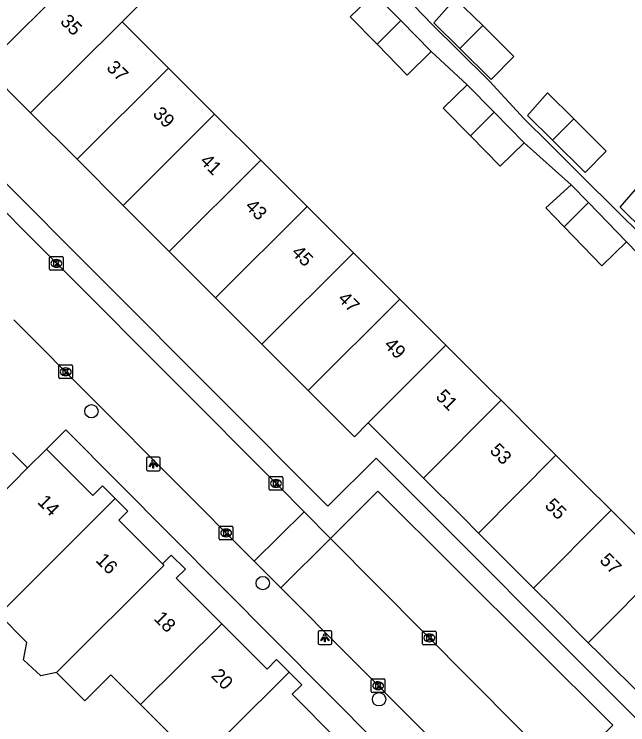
# Model space of a CAD drawing. Extents: x 159961 to 160856, y 382704 to 383353.
# Drawn here: x 160152.9 to 160197.9, y 383102 to 383154.1 of the extents above; entities that cross this region are included whole.
import ezdxf

# ---------------------------------------------------------------- set-up
doc = ezdxf.new("R2010")
doc.units = 0
for name, color, linetype in [('IMGEO_Boom', 7, 'Continuous'), ('IMGEO_Kolk', 7, 'Continuous'), ('IMGEO_Lichtpunt', 7, 'Continuous'), ('IMGEO_Pand', 7, 'Continuous'), ('IMGEO_Pand_nummerreeks', 7, 'Continuous'), ('IMGEO_Rijbaan_lokaal_open', 7, 'Continuous'), ('IMGEO_Voetpad_open', 7, 'Continuous')]:
    doc.layers.add(name, color=color, linetype=linetype)

msp = doc.modelspace()

# ---------------------------------------------------------------- linework, layer by layer
at = {"layer": 'IMGEO_Boom'}
for centre in [(160158.567, 383124.957), (160171.133, 383112.348), (160179.654, 383103.821)]:
    msp.add_circle(centre, 0.489, dxfattribs=at)
at = {"layer": 'IMGEO_Kolk'}
for p, q in [((160155.494, 383135.383), (160155.494, 383136.235)), ((160155.569, 383136.309), (160156.421, 383136.309)), ((160156.495, 383136.235), (160156.495, 383135.383)), ((160155.982, 383136.089), (160156.007, 383136.089)), ((160156.421, 383135.309), (160155.569, 383135.309)), ((160156.005, 383135.529), (160155.98, 383135.529)), ((160156.184, 383127.428), (160156.184, 383128.28)), ((160156.259, 383128.354), (160157.111, 383128.354)), ((160156.672, 383128.134), (160156.697, 383128.134)), ((160157.185, 383128.28), (160157.185, 383127.428)), ((160157.111, 383127.354), (160156.259, 383127.354)), ((160156.695, 383127.574), (160156.67, 383127.574)), ((160171.6, 383119.239), (160171.6, 383120.091)), ((160171.675, 383120.165), (160172.527, 383120.165)), ((160172.601, 383120.091), (160172.601, 383119.239)), ((160172.088, 383119.945), (160172.113, 383119.945)), ((160172.527, 383119.165), (160171.675, 383119.165)), ((160172.111, 383119.385), (160172.086, 383119.385)), ((160167.944, 383115.602), (160167.944, 383116.454)), ((160168.019, 383116.528), (160168.871, 383116.528)), ((160168.945, 383116.454), (160168.945, 383115.602)), ((160168.432, 383116.308), (160168.457, 383116.308)), ((160168.871, 383115.528), (160168.019, 383115.528)), ((160168.455, 383115.748), (160168.43, 383115.748)), ((160182.842, 383107.9), (160182.842, 383108.752)), ((160182.917, 383108.826), (160183.769, 383108.826)), ((160183.33, 383108.606), (160183.355, 383108.606)), ((160183.843, 383108.752), (160183.843, 383107.9)), ((160183.769, 383107.826), (160182.917, 383107.826)), ((160183.353, 383108.046), (160183.328, 383108.046)), ((160179.088, 383104.395), (160179.088, 383105.247)), ((160179.163, 383105.321), (160180.015, 383105.321)), ((160179.576, 383105.101), (160179.601, 383105.101)), ((160180.089, 383105.247), (160180.089, 383104.395)), ((160179.599, 383104.541), (160179.574, 383104.541)), ((160180.015, 383104.321), (160179.163, 383104.321))]:
    msp.add_line(p, q, dxfattribs=at)
for points in [[(160155.494, 383135.383), (160155.494, 383136.235)], [(160155.569, 383136.309), (160156.421, 383136.309)], [(160156.495, 383136.235), (160156.495, 383135.383)], [(160155.815, 383136.009), (160155.938, 383136.009), (160155.938, 383135.858), (160156.068, 383136.009), (160156.232, 383136.009), (160156.086, 383135.858), (160156.239, 383135.609), (160156.087, 383135.609), (160156.002, 383135.773), (160155.938, 383135.706), (160155.938, 383135.609), (160155.815, 383135.609), (160155.815, 383136.009)], [(160156.421, 383135.309), (160155.569, 383135.309)], [(160156.184, 383127.428), (160156.184, 383128.28)], [(160156.259, 383128.354), (160157.111, 383128.354)], [(160156.505, 383128.054), (160156.628, 383128.054), (160156.628, 383127.903), (160156.758, 383128.054), (160156.922, 383128.054), (160156.776, 383127.903), (160156.929, 383127.654), (160156.777, 383127.654), (160156.692, 383127.818), (160156.628, 383127.751), (160156.628, 383127.654), (160156.505, 383127.654), (160156.505, 383128.054)], [(160157.185, 383128.28), (160157.185, 383127.428)], [(160157.111, 383127.354), (160156.259, 383127.354)], [(160171.6, 383119.239), (160171.6, 383120.091)], [(160171.675, 383120.165), (160172.527, 383120.165)], [(160172.601, 383120.091), (160172.601, 383119.239)], [(160171.921, 383119.865), (160172.044, 383119.865), (160172.044, 383119.714), (160172.174, 383119.865), (160172.338, 383119.865), (160172.192, 383119.714), (160172.345, 383119.465), (160172.193, 383119.465), (160172.108, 383119.629), (160172.044, 383119.562), (160172.044, 383119.465), (160171.921, 383119.465), (160171.921, 383119.865)], [(160172.527, 383119.165), (160171.675, 383119.165)], [(160167.944, 383115.602), (160167.944, 383116.454)], [(160168.019, 383116.528), (160168.871, 383116.528)], [(160168.945, 383116.454), (160168.945, 383115.602)], [(160168.265, 383116.228), (160168.388, 383116.228), (160168.388, 383116.077), (160168.518, 383116.228), (160168.682, 383116.228), (160168.536, 383116.077), (160168.689, 383115.828), (160168.537, 383115.828), (160168.452, 383115.992), (160168.388, 383115.925), (160168.388, 383115.828), (160168.265, 383115.828), (160168.265, 383116.228)], [(160168.871, 383115.528), (160168.019, 383115.528)], [(160182.842, 383107.9), (160182.842, 383108.752)], [(160182.917, 383108.826), (160183.769, 383108.826)], [(160183.843, 383108.752), (160183.843, 383107.9)], [(160183.163, 383108.526), (160183.286, 383108.526), (160183.286, 383108.375), (160183.416, 383108.526), (160183.58, 383108.526), (160183.434, 383108.375), (160183.587, 383108.126), (160183.435, 383108.126), (160183.35, 383108.29), (160183.286, 383108.223), (160183.286, 383108.126), (160183.163, 383108.126), (160183.163, 383108.526)], [(160183.769, 383107.826), (160182.917, 383107.826)], [(160179.088, 383104.395), (160179.088, 383105.247)], [(160179.163, 383105.321), (160180.015, 383105.321)], [(160179.409, 383105.021), (160179.532, 383105.021), (160179.532, 383104.87), (160179.662, 383105.021), (160179.826, 383105.021), (160179.68, 383104.87), (160179.833, 383104.621), (160179.681, 383104.621), (160179.596, 383104.785), (160179.532, 383104.718), (160179.532, 383104.621), (160179.409, 383104.621), (160179.409, 383105.021)], [(160180.089, 383105.247), (160180.089, 383104.395)], [(160180.015, 383104.321), (160179.163, 383104.321)]]:
    msp.add_lwpolyline(points, dxfattribs=at)
for centre, start, end in [((160155.571, 383136.233), 91.552, 178.448), ((160155.571, 383136.233), 91.552, 178.448), ((160156.419, 383136.233), 1.552, 88.448), ((160156.419, 383136.233), 1.552, 88.448), ((160155.571, 383135.385), 181.552, 268.448), ((160155.571, 383135.385), 181.552, 268.448), ((160156.419, 383135.385), 271.552, 358.448), ((160156.419, 383135.385), 271.552, 358.448), ((160156.261, 383128.278), 91.552, 178.448), ((160156.261, 383128.278), 91.552, 178.448), ((160157.109, 383128.278), 1.552, 88.448), ((160157.109, 383128.278), 1.552, 88.448), ((160156.261, 383127.43), 181.552, 268.448), ((160156.261, 383127.43), 181.552, 268.448), ((160157.109, 383127.43), 271.552, 358.448), ((160157.109, 383127.43), 271.552, 358.448), ((160171.677, 383120.089), 91.552, 178.448), ((160171.677, 383120.089), 91.552, 178.448), ((160172.525, 383120.089), 1.552, 88.448), ((160172.525, 383120.089), 1.552, 88.448), ((160171.677, 383119.241), 181.552, 268.448), ((160171.677, 383119.241), 181.552, 268.448), ((160172.525, 383119.241), 271.552, 358.448), ((160172.525, 383119.241), 271.552, 358.448), ((160168.021, 383116.452), 91.552, 178.448), ((160168.021, 383116.452), 91.552, 178.448), ((160168.869, 383116.452), 1.552, 88.448), ((160168.869, 383116.452), 1.552, 88.448), ((160168.021, 383115.604), 181.552, 268.448), ((160168.021, 383115.604), 181.552, 268.448), ((160168.869, 383115.604), 271.552, 358.448), ((160168.869, 383115.604), 271.552, 358.448), ((160182.919, 383108.75), 91.552, 178.448), ((160182.919, 383108.75), 91.552, 178.448), ((160183.767, 383108.75), 1.552, 88.448), ((160183.767, 383108.75), 1.552, 88.448), ((160182.919, 383107.902), 181.552, 268.448), ((160182.919, 383107.902), 181.552, 268.448), ((160183.767, 383107.902), 271.552, 358.448), ((160183.767, 383107.902), 271.552, 358.448), ((160179.165, 383105.245), 91.552, 178.448), ((160179.165, 383105.245), 91.552, 178.448), ((160180.013, 383105.245), 1.552, 88.448), ((160180.013, 383105.245), 1.552, 88.448), ((160179.165, 383104.397), 181.552, 268.448), ((160179.165, 383104.397), 181.552, 268.448), ((160180.013, 383104.397), 271.552, 358.448), ((160180.013, 383104.397), 271.552, 358.448)]:
    msp.add_arc(centre, 0.0765, start, end, dxfattribs=at)
for centre, major_axis, ratio, start_param, end_param in [((160155.981, 383135.809), (-0.387, 0.002), 0.722429, 4.712389, 7.853982), ((160156.006, 383135.809), (-0.39, 0.002), 0.717154, 1.570796, 4.712389), ((160156.671, 383127.854), (-0.387, 0.002), 0.722429, 4.712389, 7.853982), ((160156.696, 383127.854), (-0.39, 0.002), 0.717154, 1.570796, 4.712389), ((160172.087, 383119.665), (-0.387, 0.002), 0.722429, 4.712389, 7.853982), ((160172.112, 383119.665), (-0.39, 0.002), 0.717154, 1.570796, 4.712389), ((160168.431, 383116.028), (-0.387, 0.002), 0.722429, 4.712389, 7.853982), ((160168.456, 383116.028), (-0.39, 0.002), 0.717154, 1.570796, 4.712389), ((160183.329, 383108.326), (-0.387, 0.002), 0.722429, 4.712389, 7.853982), ((160183.354, 383108.326), (-0.39, 0.002), 0.717154, 1.570796, 4.712389), ((160179.575, 383104.821), (-0.387, 0.002), 0.722429, 4.712389, 7.853982), ((160179.6, 383104.821), (-0.39, 0.002), 0.717154, 1.570796, 4.712389)]:
    msp.add_ellipse(centre, major_axis=major_axis, ratio=ratio, start_param=start_param, end_param=end_param, dxfattribs=at)
at = {"layer": 'IMGEO_Lichtpunt'}
for p, q in [((160162.606, 383121.498), (160162.606, 383120.691)), ((160162.606, 383121.498), (160162.606, 383120.691)), ((160163.508, 383121.593), (160162.7, 383121.593)), ((160163.508, 383121.593), (160162.7, 383121.593)), ((160163.602, 383120.691), (160163.602, 383121.498)), ((160163.602, 383120.691), (160163.602, 383121.498)), ((160162.7, 383120.597), (160163.508, 383120.597)), ((160162.7, 383120.597), (160163.508, 383120.597)), ((160175.189, 383108.745), (160175.189, 383107.938)), ((160175.189, 383108.745), (160175.189, 383107.938)), ((160176.091, 383108.84), (160175.283, 383108.84)), ((160176.091, 383108.84), (160175.283, 383108.84)), ((160176.185, 383107.938), (160176.185, 383108.745)), ((160176.185, 383107.938), (160176.185, 383108.745)), ((160175.283, 383107.844), (160176.091, 383107.844)), ((160175.283, 383107.844), (160176.091, 383107.844))]:
    msp.add_line(p, q, dxfattribs=at)
for points in [[(160162.98, 383121.162), (160163.019, 383121.134), (160162.831, 383120.872), (160162.793, 383120.899), (160162.98, 383121.162)], [(160163.082, 383121.114), (160163.129, 383121.114), (160163.129, 383120.792), (160163.082, 383120.792), (160163.082, 383121.114)], [(160163.192, 383121.134), (160163.23, 383121.161), (160163.417, 383120.899), (160163.378, 383120.871), (160163.192, 383121.134)], [(160175.563, 383108.409), (160175.602, 383108.381), (160175.414, 383108.119), (160175.376, 383108.146), (160175.563, 383108.409)], [(160175.665, 383108.361), (160175.712, 383108.361), (160175.712, 383108.039), (160175.665, 383108.039), (160175.665, 383108.361)], [(160175.775, 383108.381), (160175.813, 383108.408), (160176, 383108.146), (160175.961, 383108.118), (160175.775, 383108.381)]]:
    msp.add_lwpolyline(points, dxfattribs=at)
for centre in [(160163.105, 383121.296), (160175.688, 383108.543)]:
    msp.add_circle(centre, 0.0994, dxfattribs=at)
for centre, start, end in [((160162.7, 383121.498), 90, 180), ((160162.7, 383121.498), 90, 180), ((160163.508, 383121.498), 0, 90), ((160163.508, 383121.498), 0, 90), ((160162.7, 383120.691), 180, 270), ((160162.7, 383120.691), 180, 270), ((160163.508, 383120.691), 270, 0), ((160163.508, 383120.691), 270, 360), ((160175.283, 383108.745), 90, 180), ((160175.283, 383108.745), 90, 180), ((160176.091, 383108.745), 0, 90), ((160176.091, 383108.745), 0, 90), ((160175.283, 383107.938), 180, 270), ((160175.283, 383107.938), 180, 270), ((160176.091, 383107.938), 270, 0), ((160176.091, 383107.938), 270, 360)]:
    msp.add_arc(centre, 0.0946, start, end, dxfattribs=at)
at = {"layer": 'IMGEO_Pand'}
for points in [[(160159.628, 383159.104), (160157.436, 383156.92), (160150.732, 383150.239)], [(160159.628, 383159.104), (160163.023, 383155.748), (160160.812, 383153.544)], [(160179.504, 383151.886), (160177.536, 383153.888), (160179.303, 383155.606)], [(160179.303, 383155.606), (160181.248, 383153.628)], [(160187.253, 383153.256), (160185.24, 383155.25), (160183.661, 383153.469), (160185.574, 383151.575)], [(160154.108, 383146.859), (160160.812, 383153.544)], [(160160.812, 383153.544), (160164.217, 383150.14)], [(160181.248, 383153.628), (160179.504, 383151.886)], [(160181.248, 383153.628), (160183.48, 383151.358)], [(160185.574, 383151.575), (160187.253, 383153.256)], [(160187.253, 383153.256), (160189.544, 383150.986), (160187.872, 383149.299), (160185.574, 383151.575)], [(160183.48, 383151.358), (160181.723, 383149.63), (160179.504, 383151.886)], [(160154.108, 383146.859), (160150.732, 383150.239)], [(160157.513, 383143.45), (160164.217, 383150.14)], [(160164.217, 383150.14), (160167.6, 383146.757)], [(160186.346, 383145.17), (160184.359, 383147.191), (160186.125, 383148.91)], [(160186.125, 383148.91), (160188.088, 383146.913)], [(160192.365, 383144.851), (160190.534, 383146.664), (160192, 383148.318), (160193.925, 383146.411)], [(160157.513, 383143.45), (160154.108, 383146.859)], [(160167.6, 383146.757), (160160.896, 383140.063)], [(160167.6, 383146.757), (160170.984, 383143.374)], [(160186.346, 383145.17), (160188.088, 383146.913)], [(160188.088, 383146.913), (160190.303, 383144.661)], [(160193.925, 383146.411), (160196.304, 383144.054), (160194.753, 383142.488), (160192.365, 383144.851)], [(160193.925, 383146.411), (160192.365, 383144.851)], [(160190.303, 383144.661), (160188.545, 383142.933), (160186.346, 383145.17)], [(160160.896, 383140.063), (160157.513, 383143.45)], [(160170.984, 383143.374), (160164.28, 383136.676)], [(160170.984, 383143.374), (160174.381, 383139.977)], [(160193.231, 383138.492), (160191.884, 383139.888), (160193.728, 383141.584)], [(160193.728, 383141.584), (160195.002, 383140.264)], [(160199.171, 383138.114), (160197.323, 383139.943), (160198.781, 383141.588), (160200.724, 383139.664)], [(160164.28, 383136.676), (160160.896, 383140.063)], [(160174.381, 383139.977), (160167.677, 383133.275)], [(160174.381, 383139.977), (160177.771, 383136.588)], [(160193.231, 383138.492), (160195.002, 383140.264)], [(160195.002, 383140.264), (160197.786, 383137.379)], [(160197.786, 383137.379), (160195.983, 383135.639), (160193.231, 383138.492)], [(160167.677, 383133.275), (160164.28, 383136.676)], [(160171.068, 383129.88), (160177.771, 383136.588)], [(160177.771, 383136.588), (160181.169, 383133.19)], [(160171.068, 383129.88), (160167.677, 383133.275)], [(160181.169, 383133.19), (160174.465, 383126.479)], [(160181.169, 383133.19), (160184.551, 383129.807)], [(160174.465, 383126.479), (160171.068, 383129.88)], [(160178.862, 383124.108), (160184.551, 383129.807)], [(160184.551, 383129.807), (160188.063, 383126.296), (160188.599, 383125.76)], [(160178.862, 383124.108), (160177.848, 383123.092), (160174.465, 383126.479)], [(160182.918, 383120.052), (160188.599, 383125.76)], [(160188.599, 383125.76), (160191.419, 383122.94), (160192.625, 383121.734)], [(160182.918, 383120.052), (160182.375, 383120.595), (160179.012, 383123.958), (160178.862, 383124.108)], [(160153.894, 383120.795), (160155.273, 383122.171)], [(160160.319, 383118.55), (160159.39, 383119.481), (160158.672, 383118.765), (160155.273, 383122.171)], [(160186.946, 383116.024), (160192.625, 383121.734)], [(160192.625, 383121.734), (160194.776, 383119.584), (160196.665, 383117.695)], [(160147.466, 383114.381), (160149.369, 383116.279), (160151.734, 383118.64), (160153.894, 383120.795)], [(160186.946, 383116.024), (160185.74, 383117.23), (160182.918, 383120.052)], [(160151.792, 383110.045), (160160.319, 383118.55)], [(160163.775, 383113.755), (160160.581, 383116.954), (160161.248, 383117.619), (160160.319, 383118.55)], [(160196.665, 383117.695), (160190.988, 383111.983)], [(160196.665, 383117.695), (160198.132, 383116.227), (160200.67, 383113.69)], [(160190.988, 383111.983), (160189.1, 383113.871), (160186.946, 383116.024)], [(160168.118, 383109.368), (160164.793, 383112.7), (160165.46, 383113.366), (160164.424, 383114.404), (160163.775, 383113.755)], [(160163.775, 383113.755), (160163.883, 383113.647), (160156.009, 383105.794)], [(160200.67, 383113.69), (160201.287, 383113.073), (160201.49, 383112.871), (160204.823, 383109.538), (160199.151, 383103.821), (160195.815, 383107.156), (160194.995, 383107.976)], [(160194.995, 383107.976), (160200.67, 383113.69)], [(160194.995, 383107.976), (160192.458, 383110.513), (160190.988, 383111.983)], [(160156.009, 383105.794), (160154.865, 383105.543), (160153.579, 383106.722), (160153.832, 383108.001), (160151.792, 383110.045)], [(160162.162, 383103.429), (160168.118, 383109.368)], [(160173.063, 383105.811), (160172.141, 383106.735), (160171.442, 383106.037), (160168.118, 383109.368)], [(160162.162, 383103.429), (160159.986, 383105.609), (160158.086, 383103.713), (160156.009, 383105.794)], [(160173.063, 383105.811), (160164.4, 383097.171)], [(160176.588, 383100.88), (160173.286, 383104.188), (160173.986, 383104.886), (160173.063, 383105.811)], [(160164.4, 383097.171), (160162.325, 383099.249), (160164.333, 383101.253), (160162.162, 383103.429)]]:
    msp.add_lwpolyline(points, dxfattribs=at)
at = {"layer": 'IMGEO_Rijbaan_lokaal_open'}
for points in [[(160174.165, 383117.585), (160172.279, 383119.487), (160149.012, 383142.818), (160138.232, 383153.621)], [(160170.504, 383113.955), (160152.883, 383131.675)], [(160170.504, 383113.955), (160174.165, 383117.585)], [(160174.165, 383117.585), (160176.101, 383115.632)], [(160176.101, 383115.632), (160172.443, 383112.005)], [(160193.259, 383098.327), (160176.101, 383115.632)], [(160172.443, 383112.005), (160170.504, 383113.955)], [(160192.862, 383091.47), (160172.443, 383112.005)]]:
    msp.add_lwpolyline(points, dxfattribs=at)
at = {"layer": 'IMGEO_Voetpad_open'}
for points in [[(160088.71, 383106.25), (160113.509, 383131.154), (160110.154, 383134.627), (160134.789, 383159.249), (160175.896, 383118.003), (160179.441, 383121.518), (160198.785, 383102.122)], [(160179.612, 383157.458), (160183.542, 383153.335), (160185.448, 383151.448), (160187.745, 383149.171), (160190.303, 383146.403), (160192.118, 383144.604), (160194.506, 383142.239), (160197.083, 383139.673), (160198.915, 383137.858), (160201.286, 383135.509), (160203.986, 383132.974)], [(160186.125, 383148.91), (160183.48, 383151.358)], [(160193.728, 383141.584), (160190.303, 383144.661)], [(160201.039, 383134.04), (160197.786, 383137.379)], [(160155.273, 383122.171), (160156.692, 383123.594), (160194.969, 383085.059)], [(160152.788, 383121.908), (160153.894, 383120.795)], [(160176.101, 383115.632), (160179.572, 383119.106), (160196.791, 383101.924), (160193.259, 383098.327)]]:
    msp.add_lwpolyline(points, dxfattribs=at)

# ---------------------------------------------------------------- texts
at = {"layer": 'IMGEO_Pand_nummerreeks'}
for s, rotation, p in [('35', 314.9999, (160156.222, 383153.495)), ('37', 315.0084, (160159.613, 383150.105)), ('39', 315, (160163.005, 383146.714)), ('41', 315.0085, (160166.469, 383143.25)), ('43', 315, (160169.781, 383139.939)), ('45', 315.0085, (160173.175, 383136.545)), ('47', 315, (160176.568, 383133.152)), ('49', 314.9942, (160179.956, 383129.764)), ('51', 315.0056, (160183.751, 383125.969)), ('53', 315.0026, (160187.711, 383122.01)), ('14', 314.9483, (160154.563, 383118.239)), ('55', 315.0006, (160191.743, 383117.977)), ('16', 314.9508, (160158.827, 383113.969)), ('57', 315.0026, (160195.766, 383113.955)), ('18', 314.9508, (160163.092, 383109.697)), ('20', 314.9508, (160167.291, 383105.49))]:
    msp.add_text(s, height=1, rotation=rotation, dxfattribs=at).set_placement(p)

doc.saveas('drawing.dxf')
